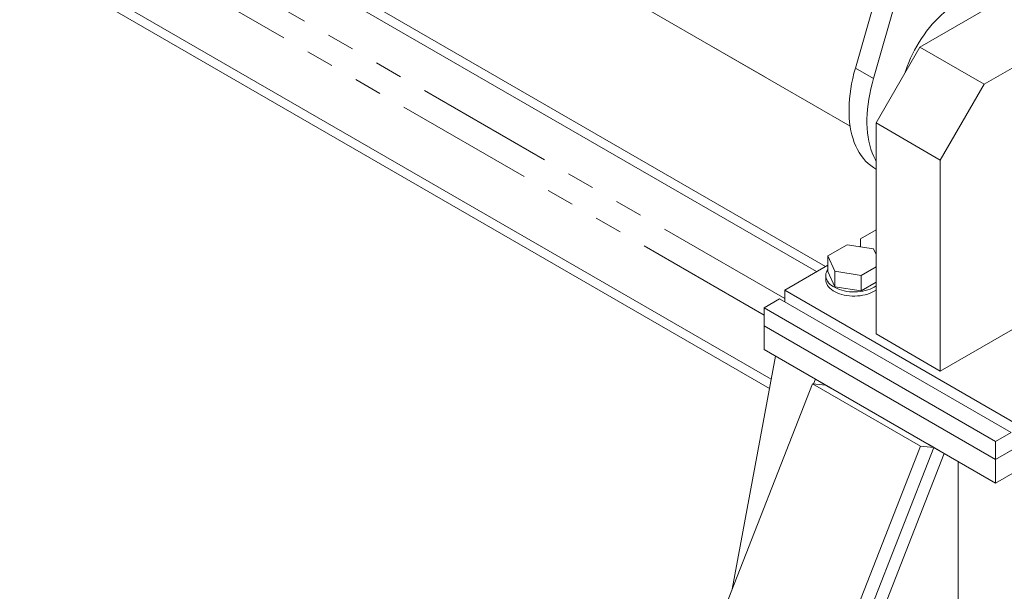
# Model space of a CAD drawing. Header units: millimetres. Extents: x 450 to 25135, y 150 to 17673.
# Tile 328 of 463: x 18075 to 19429, y 7929 to 8714. Entities that reach past the tile are written whole.
import ezdxf

# ---------------------------------------------------------------- set-up
doc = ezdxf.new("R2010")
doc.units = ezdxf.units.MM
doc.linetypes.add('SLD-Centrada-doble', pattern=[12.7, 6.35, -1.27, 1.27, -1.27, 1.27, -1.27])
doc.linetypes.add('SLD-Continua', pattern=[0])
doc.layers.add('OCULTA', color=8, linetype='SLD-Continua')

msp = doc.modelspace()

# ---------------------------------------------------------------- linework, layer by layer
at = {"layer": 'OCULTA', "linetype": 'SLD-Centrada-doble', "lineweight": 18, "ltscale": 30}
for p, q in [((19126.8, 8331.1), (16089.7, 10083.9)), ((19098.5, 8308.2), (16096.3, 10040.9)), ((19248.7, 8633.4), (19224, 8647.7))]:
    msp.add_line(p, q, dxfattribs=at)
at = {"layer": 'OCULTA', "linetype": 'SLD-Continua', "lineweight": 18, "ltscale": 30}
for p, q in [((19183.1, 8375), (16413.4, 9973.5)), ((19108.3, 8220.2), (16110.3, 9950.4)), ((19170.7, 8367.9), (16413.4, 9959.2)), ((19105.9, 8207.3), (16112.7, 9934.8)), ((19224, 8647.7), (19362.6, 9128.4)), ((19248.7, 8633.4), (19387.4, 9114.1)), ((18776.7, 8821.7), (19216.7, 8567.8)), ((18776.7, 8821.7), (19216.7, 8567.8)), ((18776.7, 8821.7), (19216.7, 8567.8)), ((18776.7, 8821.7), (19216.7, 8567.8)), ((18776.7, 8821.7), (19216.7, 8567.8)), ((19216.7, 8567.8), (18776.7, 8821.7)), ((19216.7, 8567.8), (18776.7, 8821.7)), ((19312.4, 8676.3), (19566.9, 8823.3)), ((19400.8, 8625.3), (19552, 8712.6)), ((19019.6, 8681.6), (19099.5, 8635.4)), ((19252.3, 8572.2), (19312.4, 8676.3)), ((19312.4, 8676.3), (19400.8, 8625.3)), ((19340.7, 8521.2), (19400.8, 8625.3)), ((19252.3, 8572.2), (19340.7, 8521.2)), ((19252.3, 8282.3), (19252.3, 8572.2)), ((19340.7, 8231.3), (19340.7, 8521.2)), ((19251.4, 8509.4), (19252.3, 8508.9)), ((19252.3, 8425.2), (19231.1, 8412.9)), ((19212.5, 8404.7), (19186, 8389.4)), ((19248.8, 8399.1), (19212.5, 8404.7)), ((19231.1, 8412.9), (19231.1, 8401.8)), ((19231.1, 8402.7), (19229.8, 8402)), ((19252.3, 8391.5), (19248.8, 8399.1)), ((19186, 8389.4), (19195.7, 8368.4)), ((19186, 8368.1), (19186, 8389.4)), ((19186, 8376.7), (19126.8, 8342.5)), ((19186, 8368.1), (19195.7, 8347.2)), ((19195.7, 8347.2), (19195.7, 8368.4)), ((19195.7, 8368.4), (19231.9, 8362.8)), ((19231.9, 8362.8), (19252.3, 8374.6)), ((19416.7, 8109.9), (19862.2, 8367)), ((19183.2, 8362.5), (19183.2, 8356.8)), ((19231.9, 8341.6), (19231.9, 8362.8)), ((19231.9, 8341.6), (19252.3, 8353.3)), ((19126.8, 8342.5), (19445, 8158.9)), ((19126.8, 8342.5), (19126.8, 8326.2)), ((19195.7, 8347.2), (19231.9, 8341.6)), ((19098.5, 8318), (19119.7, 8330.3)), ((19119.7, 8330.3), (19437.9, 8146.6)), ((19416.7, 8077.2), (19862.2, 8334.3)), ((19098.5, 8318), (19416.7, 8134.4)), ((19098.5, 8293.5), (19098.5, 8318)), ((19098.5, 8293.5), (19416.7, 8109.9)), ((19098.5, 8293.5), (19098.5, 8260.9)), ((19098.5, 8293.5), (19416.7, 8109.9)), ((19439.7, 8288.5), (19340.7, 8231.3)), ((19252.3, 8282.3), (19340.7, 8231.3)), ((19098.5, 8260.9), (19416.7, 8077.2)), ((19114.2, 8251.8), (19054.5, 7931.3)), ((19166.6, 8213.5), (19169.2, 8220.1)), ((19190.4, 8207.8), (19169.2, 8220.1)), ((19165, 8213.7), (18708.9, 7048.1)), ((19313.5, 8128), (19165, 8213.7)), ((19165, 8213.7), (19183.3, 8211.9)), ((19331.8, 8126.2), (19183.3, 8211.9)), ((19416.7, 8134.4), (19437.9, 8146.6)), ((19416.7, 8109.9), (19416.7, 8134.4)), ((18857.4, 6962.4), (19313.5, 8128)), ((18875.7, 6960.6), (19331.8, 8126.2)), ((19313.5, 8128), (19331.8, 8126.2)), ((19324.8, 8130.3), (19346, 8118)), ((19437.9, 8122.1), (19416.7, 8109.9)), ((19096.3, 7479.8), (19346, 8118)), ((19365.4, 7514.8), (19365.4, 8106.8)), ((19416.7, 8109.9), (19416.7, 8077.2))]:
    msp.add_line(p, q, dxfattribs=at)
at = {"layer": 'OCULTA', "linetype": 'SLD-Continua', "lineweight": 18, "ltscale": 30, "flags": 128}
for points in [[(19363.6, 8736.5), (19359.2, 8733.8), (19354.9, 8730.9), (19350.5, 8727.6), (19346.2, 8724.1), (19341.9, 8720.4), (19337.7, 8716.4), (19333.6, 8712.2), (19329.6, 8707.8), (19325.7, 8703.2), (19321.9, 8698.4), (19318.3, 8693.5), (19314.8, 8688.4), (19311.4, 8683.1), (19308.3, 8677.8), (19305.3, 8672.3), (19302.4, 8666.8), (19299.8, 8661.2), (19297.4, 8655.5), (19295.2, 8649.9), (19293.2, 8644.2), (19292.5, 8641.9)], [(19251.4, 8509.4), (19248.7, 8511.1), (19245, 8513.7), (19241.4, 8516.7), (19238, 8519.9), (19234.9, 8523.5), (19232, 8527.3), (19229.2, 8531.4), (19226.8, 8535.8), (19224.5, 8540.4), (19222.5, 8545.3), (19220.7, 8550.4), (19219.2, 8555.8), (19217.9, 8561.4), (19216.8, 8567.1), (19216, 8573.1), (19215.5, 8579.2), (19215.2, 8585.5), (19215.2, 8592), (19215.4, 8598.6), (19215.9, 8605.3), (19216.6, 8612.2), (19217.6, 8619.1), (19218.8, 8626.2), (19220.3, 8633.3), (19222, 8640.5), (19224, 8647.7)], [(19252.3, 8520.1), (19251.5, 8521.5), (19249.2, 8526.2), (19247.2, 8531), (19245.4, 8536.2), (19243.9, 8541.5), (19242.6, 8547.1), (19241.6, 8552.8), (19240.8, 8558.8), (19240.2, 8564.9), (19239.9, 8571.3), (19239.9, 8577.7), (19240.1, 8584.3), (19240.6, 8591.1), (19241.4, 8597.9), (19242.3, 8604.9), (19243.6, 8611.9), (19245, 8619), (19246.8, 8626.2), (19248.7, 8633.4)], [(19186, 8370.8), (19185.1, 8369.4), (19184.1, 8367.3), (19183.5, 8365.2), (19183.2, 8363.1), (19183.3, 8360.9), (19183.8, 8358.8), (19184.6, 8356.7), (19185.7, 8354.7), (19187.1, 8352.7), (19188.9, 8350.8), (19191, 8349), (19193.4, 8347.4), (19196, 8345.9), (19198.9, 8344.5), (19201.9, 8343.3), (19205.2, 8342.3), (19208.6, 8341.4), (19212.1, 8340.8), (19215.8, 8340.3), (19219.4, 8340.1), (19223.2, 8340), (19226.9, 8340.2), (19230.5, 8340.5), (19234.1, 8341.1), (19237.6, 8341.8), (19240.9, 8342.8), (19244.1, 8343.9), (19247.1, 8345.2), (19249.8, 8346.6), (19252.3, 8348.2)], [(19183.2, 8356.8), (19183.3, 8355.2), (19183.8, 8353.1), (19184.6, 8351), (19185.7, 8348.9), (19187.1, 8347), (19188.9, 8345.1), (19191, 8343.3), (19193.4, 8341.7), (19196, 8340.2), (19198.9, 8338.8), (19201.9, 8337.6), (19205.2, 8336.6), (19208.6, 8335.7), (19212.1, 8335.1), (19215.8, 8334.6), (19219.4, 8334.4), (19223.2, 8334.3), (19226.9, 8334.5), (19230.5, 8334.8), (19234.1, 8335.4), (19237.6, 8336.1), (19240.9, 8337.1), (19244.1, 8338.2), (19247.1, 8339.5), (19249.8, 8340.9), (19252.3, 8342.5)]]:
    msp.add_lwpolyline(points, dxfattribs=at)

doc.saveas('drawing.dxf')
